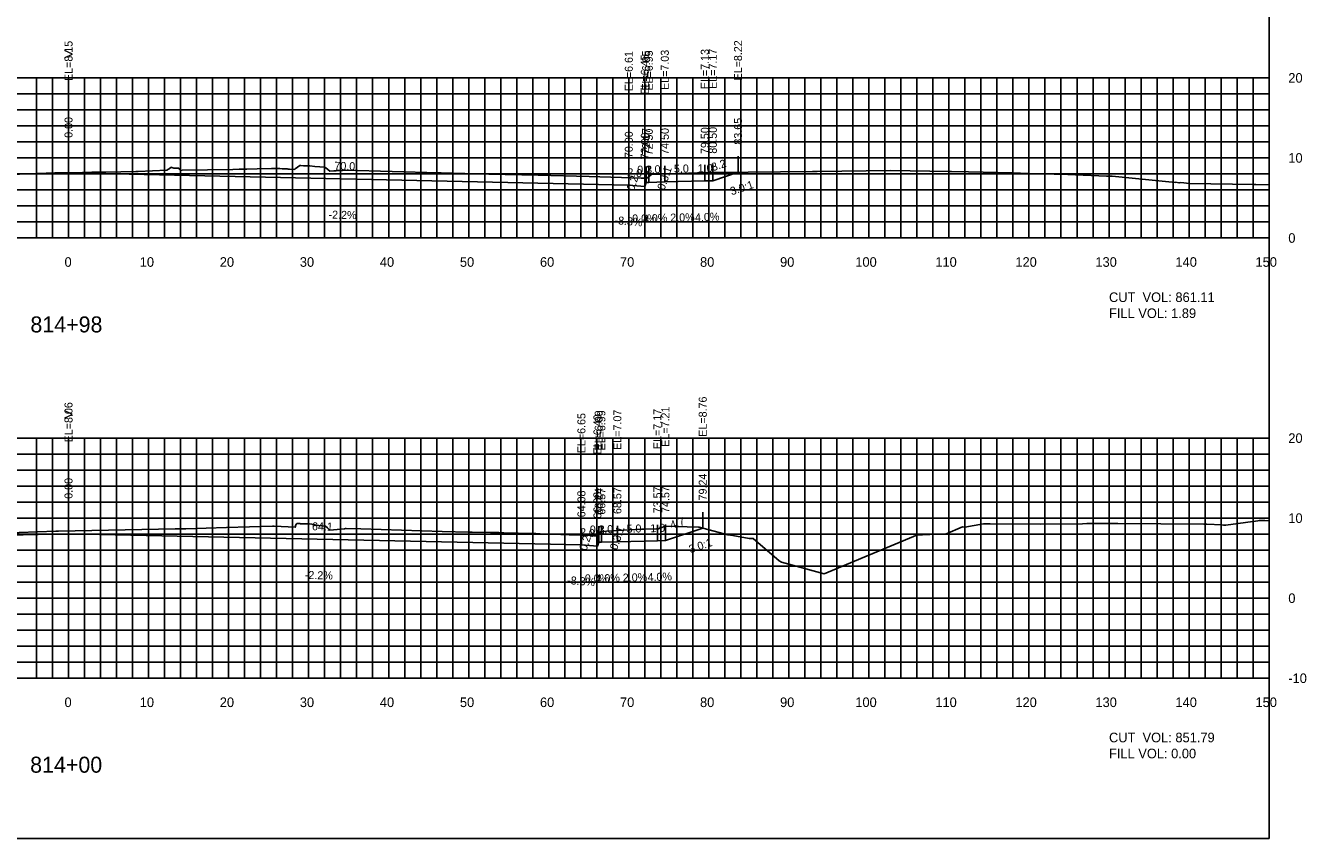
# Model space of a CAD drawing. Extents: x 1797419 to 1809236, y 248759 to 251512.
# Drawn here: x 1805005.6 to 1805165.7, y 250417.3 to 250518.8 of the extents above; entities that cross this region are included whole.
import ezdxf

# ---------------------------------------------------------------- set-up
doc = ezdxf.new("R2010")
doc.units = 0
for name, color, linetype in [('1', 7, 'Continuous'), ('10', 7, 'Continuous'), ('3', 7, 'Continuous'), ('31', 7, 'Continuous'), ('4', 7, 'Continuous'), ('60', 7, 'Continuous'), ('ANNO-TXT', 7, 'Continuous'), ('CL-CNST', 7, 'Continuous'), ('Level 62', 7, 'Continuous'), ('M-ROADS', 7, 'Continuous')]:
    doc.layers.add(name, color=color, linetype=linetype)

msp = doc.modelspace()

# ---------------------------------------------------------------- linework, layer by layer
for p, q in [((1805011, 250500.41), (1805011, 250502.41)), ((1805083.17, 250499.2), (1805083.17, 250501.2)), ((1805083.5, 250499.2), (1805083.5, 250501.2)), ((1805085.5, 250499.28), (1805085.5, 250501.28)), ((1805090.5, 250499.38), (1805090.5, 250501.38)), ((1805091.5, 250499.42), (1805091.5, 250501.42)), ((1805094.65, 250500.47), (1805094.65, 250502.47)), ((1805081, 250498.87), (1805081, 250500.87)), ((1805083, 250498.7), (1805083, 250500.7)), ((1805090.24, 250456.02), (1805090.24, 250458.02)), ((1805011, 250455.32), (1805011, 250457.32)), ((1805077.24, 250454.24), (1805077.24, 250456.24)), ((1805077.57, 250454.24), (1805077.57, 250456.24)), ((1805079.57, 250454.32), (1805079.57, 250456.32)), ((1805084.57, 250454.42), (1805084.57, 250456.42)), ((1805085.57, 250454.46), (1805085.57, 250456.46)), ((1805075.08, 250453.91), (1805075.08, 250455.91)), ((1805077.08, 250453.74), (1805077.08, 250455.74))]:
    msp.add_line(p, q)
msp.add_lwpolyline([(1804861, 250417.26), (1805161, 250417.26), (1805161, 250607.26), (1804861, 250607.26)], close=True)
at = {"layer": '60'}
for p, q in [((1805161, 250492.26), (1805161, 250512.26)), ((1805161.06, 250512.26), (1805161, 250512.26)), ((1805161.06, 250502.26), (1805161, 250502.26)), ((1804861, 250492.26), (1805161, 250492.26)), ((1805011, 250492.2), (1805011, 250492.26)), ((1805021, 250492.2), (1805021, 250492.26)), ((1805031, 250492.2), (1805031, 250492.26)), ((1805041, 250492.2), (1805041, 250492.26)), ((1805051, 250492.2), (1805051, 250492.26)), ((1805061, 250492.2), (1805061, 250492.26)), ((1805071, 250492.2), (1805071, 250492.26)), ((1805081, 250492.2), (1805081, 250492.26)), ((1805091, 250492.2), (1805091, 250492.26)), ((1805101, 250492.2), (1805101, 250492.26)), ((1805111, 250492.2), (1805111, 250492.26)), ((1805121, 250492.2), (1805121, 250492.26)), ((1805131, 250492.2), (1805131, 250492.26)), ((1805141, 250492.2), (1805141, 250492.26)), ((1805151, 250492.2), (1805151, 250492.26)), ((1805161, 250492.2), (1805161, 250492.26)), ((1805161.06, 250492.26), (1805161, 250492.26)), ((1805161, 250437.26), (1805161, 250467.26)), ((1805161.06, 250467.26), (1805161, 250467.26)), ((1805161.06, 250457.26), (1805161, 250457.26)), ((1805161.06, 250447.26), (1805161, 250447.26)), ((1804861, 250437.26), (1805161, 250437.26)), ((1805011, 250437.2), (1805011, 250437.26)), ((1805021, 250437.2), (1805021, 250437.26)), ((1805031, 250437.2), (1805031, 250437.26)), ((1805041, 250437.2), (1805041, 250437.26)), ((1805051, 250437.2), (1805051, 250437.26)), ((1805061, 250437.2), (1805061, 250437.26)), ((1805071, 250437.2), (1805071, 250437.26)), ((1805081, 250437.2), (1805081, 250437.26)), ((1805091, 250437.2), (1805091, 250437.26)), ((1805101, 250437.2), (1805101, 250437.26)), ((1805111, 250437.2), (1805111, 250437.26)), ((1805121, 250437.2), (1805121, 250437.26)), ((1805131, 250437.2), (1805131, 250437.26)), ((1805141, 250437.2), (1805141, 250437.26)), ((1805151, 250437.2), (1805151, 250437.26)), ((1805161, 250437.2), (1805161, 250437.26)), ((1805161.06, 250437.26), (1805161, 250437.26))]:
    msp.add_line(p, q, dxfattribs=at)
at = {"layer": 'CL-CNST'}
for points in [[(1804919.46, 250503.2), (1804930.5, 250499.52), (1804938.5, 250499.2), (1804938.83, 250499.2), (1804939, 250498.7), (1804941, 250498.87), (1805011, 250500.41), (1805081, 250498.87), (1805083, 250498.7), (1805083.17, 250499.2), (1805083.5, 250499.2), (1805085.5, 250499.28), (1805090.5, 250499.38), (1805091.5, 250499.42), (1805094.65, 250500.47)], [(1804920.46, 250457.78), (1804930.5, 250454.43), (1804938.5, 250454.11), (1804938.83, 250454.11), (1804939, 250453.61), (1804941, 250453.78), (1805011, 250455.32), (1805075.08, 250453.91), (1805077.08, 250453.74), (1805077.24, 250454.24), (1805077.57, 250454.24), (1805079.57, 250454.32), (1805084.57, 250454.42), (1805085.57, 250454.46), (1805090.24, 250456.02)]]:
    msp.add_lwpolyline(points, dxfattribs=at)
at = {"layer": 'Level 62'}
for p, q in [((1804861, 250512.26), (1805161, 250512.26)), ((1805007, 250492.26), (1805007, 250512.26)), ((1805009, 250492.26), (1805009, 250512.26)), ((1805011, 250492.26), (1805011, 250512.26)), ((1805013, 250492.26), (1805013, 250512.26)), ((1805015, 250492.26), (1805015, 250512.26)), ((1805017, 250492.26), (1805017, 250512.26)), ((1805019, 250492.26), (1805019, 250512.26)), ((1805021, 250492.26), (1805021, 250512.26)), ((1805023, 250492.26), (1805023, 250512.26)), ((1805025, 250492.26), (1805025, 250512.26)), ((1805027, 250492.26), (1805027, 250512.26)), ((1805029, 250492.26), (1805029, 250512.26)), ((1805031, 250492.26), (1805031, 250512.26)), ((1805033, 250492.26), (1805033, 250512.26)), ((1805035, 250492.26), (1805035, 250512.26)), ((1805037, 250492.26), (1805037, 250512.26)), ((1805039, 250492.26), (1805039, 250512.26)), ((1805041, 250492.26), (1805041, 250512.26)), ((1805043, 250492.26), (1805043, 250512.26)), ((1805045, 250492.26), (1805045, 250512.26)), ((1805047, 250492.26), (1805047, 250512.26)), ((1805049, 250492.26), (1805049, 250512.26)), ((1805051, 250492.26), (1805051, 250512.26)), ((1805053, 250492.26), (1805053, 250512.26)), ((1805055, 250492.26), (1805055, 250512.26)), ((1805057, 250492.26), (1805057, 250512.26)), ((1805059, 250492.26), (1805059, 250512.26)), ((1805061, 250492.26), (1805061, 250512.26)), ((1805063, 250492.26), (1805063, 250512.26)), ((1805065, 250492.26), (1805065, 250512.26)), ((1805067, 250492.26), (1805067, 250512.26)), ((1805069, 250492.26), (1805069, 250512.26)), ((1805071, 250492.26), (1805071, 250512.26)), ((1805073, 250492.26), (1805073, 250512.26)), ((1805075, 250492.26), (1805075, 250512.26)), ((1805077, 250492.26), (1805077, 250512.26)), ((1805079, 250492.26), (1805079, 250512.26)), ((1805081, 250492.26), (1805081, 250512.26)), ((1805083, 250492.26), (1805083, 250512.26)), ((1805085, 250492.26), (1805085, 250512.26)), ((1805087, 250492.26), (1805087, 250512.26)), ((1805089, 250492.26), (1805089, 250512.26)), ((1805091, 250492.26), (1805091, 250512.26)), ((1805093, 250492.26), (1805093, 250512.26)), ((1805095, 250492.26), (1805095, 250512.26)), ((1805097, 250492.26), (1805097, 250512.26)), ((1805099, 250492.26), (1805099, 250512.26)), ((1805101, 250492.26), (1805101, 250512.26)), ((1805103, 250492.26), (1805103, 250512.26)), ((1805105, 250492.26), (1805105, 250512.26)), ((1805107, 250492.26), (1805107, 250512.26)), ((1805109, 250492.26), (1805109, 250512.26)), ((1805111, 250492.26), (1805111, 250512.26)), ((1805113, 250492.26), (1805113, 250512.26)), ((1805115, 250492.26), (1805115, 250512.26)), ((1805117, 250492.26), (1805117, 250512.26)), ((1805119, 250492.26), (1805119, 250512.26)), ((1805121, 250492.26), (1805121, 250512.26)), ((1805123, 250492.26), (1805123, 250512.26)), ((1805125, 250492.26), (1805125, 250512.26)), ((1805127, 250492.26), (1805127, 250512.26)), ((1805129, 250492.26), (1805129, 250512.26)), ((1805131, 250492.26), (1805131, 250512.26)), ((1805133, 250492.26), (1805133, 250512.26)), ((1805135, 250492.26), (1805135, 250512.26)), ((1805137, 250492.26), (1805137, 250512.26)), ((1805139, 250492.26), (1805139, 250512.26)), ((1805141, 250492.26), (1805141, 250512.26)), ((1805143, 250492.26), (1805143, 250512.26)), ((1805145, 250492.26), (1805145, 250512.26)), ((1805147, 250492.26), (1805147, 250512.26)), ((1805149, 250492.26), (1805149, 250512.26)), ((1805151, 250492.26), (1805151, 250512.26)), ((1805153, 250492.26), (1805153, 250512.26)), ((1805155, 250492.26), (1805155, 250512.26)), ((1805157, 250492.26), (1805157, 250512.26)), ((1805159, 250492.26), (1805159, 250512.26)), ((1805161, 250492.26), (1805161, 250512.26)), ((1804861, 250510.26), (1805161, 250510.26)), ((1804861, 250508.26), (1805161, 250508.26)), ((1804861, 250506.26), (1805161, 250506.26)), ((1804861, 250504.26), (1805161, 250504.26)), ((1804861, 250502.26), (1805161, 250502.26)), ((1804861, 250500.26), (1805161, 250500.26)), ((1804861, 250498.26), (1805161, 250498.26)), ((1804861, 250496.26), (1805161, 250496.26)), ((1804861, 250494.26), (1805161, 250494.26)), ((1804861, 250492.26), (1805161, 250492.26)), ((1804861, 250467.26), (1805161, 250467.26)), ((1805007, 250437.26), (1805007, 250467.26)), ((1805009, 250437.26), (1805009, 250467.26)), ((1805011, 250437.26), (1805011, 250467.26)), ((1805013, 250437.26), (1805013, 250467.26)), ((1805015, 250437.26), (1805015, 250467.26)), ((1805017, 250437.26), (1805017, 250467.26)), ((1805019, 250437.26), (1805019, 250467.26)), ((1805021, 250437.26), (1805021, 250467.26)), ((1805023, 250437.26), (1805023, 250467.26)), ((1805025, 250437.26), (1805025, 250467.26)), ((1805027, 250437.26), (1805027, 250467.26)), ((1805029, 250437.26), (1805029, 250467.26)), ((1805031, 250437.26), (1805031, 250467.26)), ((1805033, 250437.26), (1805033, 250467.26)), ((1805035, 250437.26), (1805035, 250467.26)), ((1805037, 250437.26), (1805037, 250467.26)), ((1805039, 250437.26), (1805039, 250467.26)), ((1805041, 250437.26), (1805041, 250467.26)), ((1805043, 250437.26), (1805043, 250467.26)), ((1805045, 250437.26), (1805045, 250467.26)), ((1805047, 250437.26), (1805047, 250467.26)), ((1805049, 250437.26), (1805049, 250467.26)), ((1805051, 250437.26), (1805051, 250467.26)), ((1805053, 250437.26), (1805053, 250467.26)), ((1805055, 250437.26), (1805055, 250467.26)), ((1805057, 250437.26), (1805057, 250467.26)), ((1805059, 250437.26), (1805059, 250467.26)), ((1805061, 250437.26), (1805061, 250467.26)), ((1805063, 250437.26), (1805063, 250467.26)), ((1805065, 250437.26), (1805065, 250467.26)), ((1805067, 250437.26), (1805067, 250467.26)), ((1805069, 250437.26), (1805069, 250467.26)), ((1805071, 250437.26), (1805071, 250467.26)), ((1805073, 250437.26), (1805073, 250467.26)), ((1805075, 250437.26), (1805075, 250467.26)), ((1805077, 250437.26), (1805077, 250467.26)), ((1805079, 250437.26), (1805079, 250467.26)), ((1805081, 250437.26), (1805081, 250467.26)), ((1805083, 250437.26), (1805083, 250467.26)), ((1805085, 250437.26), (1805085, 250467.26)), ((1805087, 250437.26), (1805087, 250467.26)), ((1805089, 250437.26), (1805089, 250467.26)), ((1805091, 250437.26), (1805091, 250467.26)), ((1805093, 250437.26), (1805093, 250467.26)), ((1805095, 250437.26), (1805095, 250467.26)), ((1805097, 250437.26), (1805097, 250467.26)), ((1805099, 250437.26), (1805099, 250467.26)), ((1805101, 250437.26), (1805101, 250467.26)), ((1805103, 250437.26), (1805103, 250467.26)), ((1805105, 250437.26), (1805105, 250467.26)), ((1805107, 250437.26), (1805107, 250467.26)), ((1805109, 250437.26), (1805109, 250467.26)), ((1805111, 250437.26), (1805111, 250467.26)), ((1805113, 250437.26), (1805113, 250467.26)), ((1805115, 250437.26), (1805115, 250467.26)), ((1805117, 250437.26), (1805117, 250467.26)), ((1805119, 250437.26), (1805119, 250467.26)), ((1805121, 250437.26), (1805121, 250467.26)), ((1805123, 250437.26), (1805123, 250467.26)), ((1805125, 250437.26), (1805125, 250467.26)), ((1805127, 250437.26), (1805127, 250467.26)), ((1805129, 250437.26), (1805129, 250467.26)), ((1805131, 250437.26), (1805131, 250467.26)), ((1805133, 250437.26), (1805133, 250467.26)), ((1805135, 250437.26), (1805135, 250467.26)), ((1805137, 250437.26), (1805137, 250467.26)), ((1805139, 250437.26), (1805139, 250467.26)), ((1805141, 250437.26), (1805141, 250467.26)), ((1805143, 250437.26), (1805143, 250467.26)), ((1805145, 250437.26), (1805145, 250467.26)), ((1805147, 250437.26), (1805147, 250467.26)), ((1805149, 250437.26), (1805149, 250467.26)), ((1805151, 250437.26), (1805151, 250467.26)), ((1805153, 250437.26), (1805153, 250467.26)), ((1805155, 250437.26), (1805155, 250467.26)), ((1805157, 250437.26), (1805157, 250467.26)), ((1805159, 250437.26), (1805159, 250467.26)), ((1805161, 250437.26), (1805161, 250467.26)), ((1804861, 250465.26), (1805161, 250465.26)), ((1804861, 250463.26), (1805161, 250463.26)), ((1804861, 250461.26), (1805161, 250461.26)), ((1804861, 250459.26), (1805161, 250459.26)), ((1804861, 250457.26), (1805161, 250457.26)), ((1804861, 250455.26), (1805161, 250455.26)), ((1804861, 250453.26), (1805161, 250453.26)), ((1804861, 250451.26), (1805161, 250451.26)), ((1804861, 250449.26), (1805161, 250449.26)), ((1804861, 250447.26), (1805161, 250447.26)), ((1804861, 250445.26), (1805161, 250445.26)), ((1804861, 250443.26), (1805161, 250443.26)), ((1804861, 250441.26), (1805161, 250441.26)), ((1804861, 250439.26), (1805161, 250439.26)), ((1804861, 250437.26), (1805161, 250437.26))]:
    msp.add_line(p, q, dxfattribs=at)
at = {"layer": 'M-ROADS'}
for points in [[(1805000.44, 250500.08), (1805009.31, 250500.38), (1805010.87, 250500.41), (1805012.76, 250500.44), (1805013.41, 250500.46), (1805013.92, 250500.47), (1805014.7, 250500.48), (1805015.26, 250500.49), (1805015.26, 250500.49), (1805015.68, 250500.49), (1805019.39, 250500.55), (1805019.71, 250500.55), (1805023.28, 250500.74), (1805023.7, 250501), (1805023.8, 250501.1), (1805024.14, 250500.99), (1805024.76, 250500.98), (1805024.77, 250500.97), (1805024.77, 250500.93), (1805024.77, 250500.94), (1805024.78, 250500.95), (1805024.79, 250500.97), (1805024.79, 250500.98), (1805024.8, 250500.95), (1805024.81, 250500.91), (1805024.82, 250500.87), (1805024.82, 250500.87), (1805024.84, 250500.85), (1805024.86, 250500.83), (1805024.86, 250500.83), (1805024.88, 250500.8), (1805024.92, 250500.76), (1805024.94, 250500.74), (1805024.96, 250500.73), (1805024.99, 250500.72), (1805025.01, 250500.72), (1805025.02, 250500.72), (1805025.03, 250500.71), (1805025.21, 250500.73), (1805031.55, 250500.83), (1805032.31, 250500.85), (1805033.29, 250500.87), (1805034.58, 250500.89), (1805036.37, 250500.92), (1805037.12, 250500.94), (1805037.39, 250500.92), (1805037.68, 250500.91), (1805037.89, 250500.9), (1805038.05, 250500.89), (1805038.17, 250500.89), (1805038.27, 250500.88), (1805038.35, 250500.88), (1805038.42, 250500.87), (1805038.47, 250500.87), (1805038.52, 250500.87), (1805038.57, 250500.87), (1805038.6, 250500.87), (1805039.23, 250500.83), (1805039.31, 250500.89), (1805039.33, 250500.89), (1805039.89, 250501.32), (1805039.92, 250501.3), (1805040.04, 250501.3), (1805040.35, 250501.26), (1805040.46, 250501.26), (1805040.68, 250501.26), (1805040.82, 250501.26), (1805041.02, 250501.26), (1805041.17, 250501.26), (1805041.77, 250501.21), (1805042.4, 250501.15), (1805043.06, 250501.09), (1805043.13, 250501.02), (1805043.63, 250500.6), (1805044.14, 250500.65), (1805044.17, 250500.65), (1805044.2, 250500.66), (1805044.24, 250500.66), (1805044.29, 250500.66), (1805044.34, 250500.66), (1805044.4, 250500.66), (1805044.47, 250500.67), (1805044.56, 250500.67), (1805044.66, 250500.68), (1805044.8, 250500.68), (1805044.98, 250500.69), (1805045.22, 250500.7), (1805045.57, 250500.72), (1805045.57, 250500.72), (1805045.63, 250500.72), (1805057.23, 250500.4), (1805057.57, 250500.38), (1805063.5, 250500.25), (1805069.68, 250500.11), (1805076.04, 250499.93), (1805080.09, 250499.81), (1805082.56, 250499.73), (1805083.09, 250499.75), (1805083.09, 250499.75), (1805083.15, 250499.75), (1805083.16, 250499.75), (1805083.18, 250499.75), (1805083.19, 250499.75), (1805083.2, 250499.75), (1805083.2, 250499.75), (1805083.21, 250499.75), (1805083.21, 250499.75), (1805083.21, 250499.75), (1805083.22, 250499.75), (1805083.22, 250499.75), (1805083.26, 250499.75), (1805083.83, 250500.19), (1805083.84, 250500.2), (1805090.77, 250500.43), (1805090.89, 250500.43), (1805090.9, 250500.32), (1805090.9, 250500.44), (1805090.98, 250500.44), (1805090.99, 250500.44), (1805091.03, 250500.44), (1805091.9, 250500.44), (1805103.94, 250500.57), (1805104.02, 250500.57), (1805104.54, 250500.58), (1805113.72, 250500.67), (1805121.02, 250500.56), (1805121.3, 250500.56), (1805123.43, 250500.52), (1805128.96, 250500.4), (1805131.96, 250500.28), (1805132.44, 250500.27), (1805132.54, 250500.27), (1805134.15, 250500.23), (1805135.85, 250500.21), (1805140.69, 250499.99), (1805141.41, 250499.97), (1805149.29, 250499.2), (1805149.34, 250499.22), (1805149.73, 250499.15), (1805149.8, 250499.14), (1805149.98, 250499.21), (1805151.07, 250499.05), (1805159.1, 250498.93), (1805159.33, 250498.93), (1805161, 250498.9)], [(1804997.91, 250455.23), (1805009.41, 250455.62), (1805009.74, 250455.63), (1805024.31, 250455.92), (1805025.67, 250455.94), (1805030.72, 250456.09), (1805036.5, 250456.25), (1805036.58, 250456.25), (1805036.7, 250456.24), (1805039.33, 250456.12), (1805039.38, 250456.41), (1805039.54, 250456.6), (1805039.71, 250456.6), (1805039.79, 250456.6), (1805039.9, 250456.6), (1805040, 250456.57), (1805040.03, 250456.57), (1805040.13, 250456.55), (1805040.38, 250456.54), (1805040.62, 250456.53), (1805040.73, 250456.54), (1805040.97, 250456.54), (1805041.09, 250456.54), (1805041.38, 250456.5), (1805042.26, 250456.36), (1805043.1, 250456.26), (1805043.35, 250456.05), (1805043.65, 250455.77), (1805045.5, 250455.94), (1805045.59, 250455.95), (1805045.68, 250455.97), (1805047.54, 250455.91), (1805057.68, 250455.59), (1805060.96, 250455.52), (1805061.45, 250455.52), (1805063.73, 250455.47), (1805063.74, 250455.47), (1805064.77, 250455.45), (1805065.37, 250455.44), (1805068.99, 250455.35), (1805069.37, 250455.34), (1805069.94, 250455.32), (1805070.95, 250455.28), (1805071.47, 250455.27), (1805073.57, 250455.19), (1805076.59, 250455.1), (1805076.59, 250455.09), (1805076.61, 250455.06), (1805076.61, 250455.06), (1805076.95, 250455.06), (1805077.17, 250455.31), (1805077.48, 250455.61), (1805082.6, 250455.87), (1805082.88, 250455.88), (1805084.48, 250455.92), (1805084.53, 250455.92), (1805084.6, 250455.92), (1805084.73, 250455.94), (1805084.85, 250456), (1805084.95, 250455.99), (1805085.5, 250456.24), (1805089.73, 250456.14), (1805089.78, 250456.14), (1805093.39, 250455.18), (1805093.98, 250455.08), (1805096.05, 250454.7), (1805096.16, 250454.71), (1805096.56, 250454.73), (1805099.77, 250451.94), (1805100.06, 250451.76), (1805105.39, 250450.3), (1805117.09, 250455.17), (1805117.63, 250455.17), (1805117.71, 250455.17), (1805119.57, 250455.24), (1805120.49, 250455.28), (1805120.58, 250455.28), (1805122.71, 250456.18), (1805122.99, 250456.14), (1805125.31, 250456.54), (1805126.14, 250456.54), (1805132.47, 250456.49), (1805137.7, 250456.57), (1805138.22, 250456.59), (1805138.24, 250456.59), (1805138.68, 250456.58), (1805138.7, 250456.58), (1805140.24, 250456.61), (1805142.08, 250456.6), (1805152.85, 250456.49), (1805153.24, 250456.5), (1805155.1, 250456.41), (1805155.3, 250456.4), (1805155.59, 250456.38), (1805159.61, 250456.94), (1805159.78, 250456.98), (1805159.87, 250456.98), (1805160.09, 250456.98), (1805160.34, 250456.98), (1805160.46, 250456.98), (1805160.48, 250456.98), (1805161, 250456.94)]]:
    msp.add_lwpolyline(points, dxfattribs=at)

# ---------------------------------------------------------------- texts
for s, rotation, p in [('0.3:1', 71.5647, (1805085.46, 250498.16)), ('3.0:1', 18.4349, (1805093.86, 250497.58)), ('0.3:1', 71.5647, (1805079.53, 250453.2)), ('3.0:1', 18.4349, (1805088.7, 250452.87))]:
    msp.add_text(s, height=1, rotation=rotation).set_placement(p)
at = {"layer": '1'}
for s, p in [('814+98', (1805006.24, 250480.46)), ('814+00', (1805006.21, 250425.46))]:
    msp.add_text(s, height=2, dxfattribs=at).set_placement(p)
at = {"layer": '10'}
for s, p in [('0', (1805010.5, 250488.66)), ('10', (1805019.9, 250488.66)), ('20', (1805029.9, 250488.66)), ('30', (1805039.9, 250488.66)), ('40', (1805049.9, 250488.66)), ('50', (1805059.9, 250488.66)), ('60', (1805069.9, 250488.66)), ('70', (1805079.9, 250488.66)), ('80', (1805089.9, 250488.66)), ('90', (1805099.9, 250488.66)), ('100', (1805109.3, 250488.66)), ('110', (1805119.3, 250488.66)), ('120', (1805129.3, 250488.66)), ('130', (1805139.3, 250488.66)), ('140', (1805149.3, 250488.66)), ('150', (1805159.3, 250488.66)), ('0', (1805010.5, 250433.66)), ('10', (1805019.9, 250433.66)), ('20', (1805029.9, 250433.66)), ('30', (1805039.9, 250433.66)), ('40', (1805049.9, 250433.66)), ('50', (1805059.9, 250433.66)), ('60', (1805069.9, 250433.66)), ('70', (1805079.9, 250433.66)), ('80', (1805089.9, 250433.66)), ('90', (1805099.9, 250433.66)), ('100', (1805109.3, 250433.66)), ('110', (1805119.3, 250433.66)), ('120', (1805129.3, 250433.66)), ('130', (1805139.3, 250433.66)), ('140', (1805149.3, 250433.66)), ('150', (1805159.3, 250433.66))]:
    msp.add_text(s, height=1.2, dxfattribs=at).set_placement(p)
at = {"layer": '3'}
for s, p in [('EL=8.15', (1805011.5, 250511.87)), ('EL=6.61', (1805081.5, 250510.59)), ('EL=6.95', (1805083.67, 250510.67)), ('EL=6.95', (1805084, 250510.67)), ('EL=7.03', (1805086, 250510.75)), ('EL=7.13', (1805091, 250510.85)), ('EL=7.17', (1805092, 250510.89)), ('EL=8.22', (1805095.15, 250511.94)), ('EL=6.45', (1805083.5, 250510.17)), ('0.00', (1805011.5, 250504.77)), ('72.17', (1805083.67, 250502.65)), ('72.50', (1805084, 250502.57)), ('74.50', (1805086, 250502.65)), ('79.50', (1805091, 250502.75)), ('80.50', (1805092, 250502.79)), ('83.65', (1805095.15, 250503.92)), ('70.00', (1805081.5, 250502.24)), ('72.00', (1805083.5, 250502.07)), ('EL=8.76', (1805090.74, 250467.43)), ('EL=8.06', (1805011.5, 250466.73)), ('EL=6.99', (1805077.74, 250465.71)), ('EL=6.99', (1805078.07, 250465.71)), ('EL=7.07', (1805080.07, 250465.79)), ('EL=7.17', (1805085.07, 250465.89)), ('EL=7.21', (1805086.07, 250466.18)), ('EL=6.65', (1805075.58, 250465.37)), ('EL=6.49', (1805077.58, 250465.21)), ('79.24', (1805090.74, 250459.47)), ('0.00', (1805011.5, 250459.68)), ('66.24', (1805077.74, 250457.69)), ('66.57', (1805078.07, 250457.69)), ('68.57', (1805080.07, 250457.77)), ('73.57', (1805085.07, 250457.87)), ('74.57', (1805086.07, 250457.91)), ('64.08', (1805075.58, 250457.36)), ('66.08', (1805077.58, 250457.19))]:
    msp.add_text(s, height=1, rotation=90, dxfattribs=at).set_placement(p)
at = {"layer": '31'}
for s, p in [('20', (1805163.4, 250511.66)), ('10', (1805163.4, 250501.66)), ('0', (1805163.4, 250491.66)), ('20', (1805163.4, 250466.66)), ('10', (1805163.4, 250456.66)), ('0', (1805163.4, 250446.66)), ('-10', (1805163.4, 250436.66))]:
    msp.add_text(s, height=1.2, dxfattribs=at).set_placement(p)
at = {"layer": '4'}
for s, rotation, p in [('70.0', 358.7397, (1805044.21, 250500.78)), ('2.0', 355.2364, (1805080.77, 250499.99)), ('2.0', 2.2906, (1805083.13, 250500.29)), ('5.0', 1.1458, (1805086.65, 250500.41)), ('1.0', 2.2906, (1805089.63, 250500.45)), ('3.2', 18.4349, (1805091.51, 250500.59)), ('0.2', 71.5647, (1805081.64, 250498.08)), ('-2.2%', 358.7397, (1805043.48, 250494.69)), ('-8.3%', 355.2364, (1805079.19, 250494)), ('4.0%', 2.2906, (1805082.79, 250494.17)), ('2.0%', 1.1458, (1805086.19, 250494.3)), ('4.0%', 2.2906, (1805089.29, 250494.33)), ('64.1', 358.7397, (1805041.41, 250455.75)), ('2.0', 2.2906, (1805077.21, 250455.33)), ('5.0', 1.1458, (1805080.73, 250455.44)), ('1.0', 2.2906, (1805083.71, 250455.49)), ('4.7', 18.4349, (1805086.34, 250455.88)), ('0.2', 71.5647, (1805075.71, 250453.12)), ('2.0', 355.2364, (1805074.85, 250455.03)), ('-2.2%', 358.7397, (1805040.52, 250449.67)), ('-8.3%', 355.2364, (1805073.26, 250449.04)), ('4.0%', 2.2906, (1805076.86, 250449.21)), ('2.0%', 1.1458, (1805080.26, 250449.33)), ('4.0%', 2.2906, (1805083.36, 250449.37))]:
    msp.add_text(s, height=1, rotation=rotation, dxfattribs=at).set_placement(p)
for s, p in [('0.3', (1805082.05, 250500.3)), ('0.0%', (1805081.42, 250494.2)), ('0.3', (1805076.13, 250455.34)), ('0.0%', (1805075.5, 250449.24))]:
    msp.add_text(s, height=1, dxfattribs=at).set_placement(p)
at = {"layer": '60'}
for p in [(1805010.39, 250514.51), (1805010.39, 250469.51)]:
    msp.add_text('>', height=1.5, dxfattribs=at).set_placement(p)
at = {"layer": 'ANNO-TXT'}
for s, p in [('CUT  VOL: 861.11', (1805141, 250484.26)), ('FILL VOL: 1.89', (1805141, 250482.26)), ('CUT  VOL: 851.79', (1805141, 250429.26)), ('FILL VOL: 0.00', (1805141, 250427.26))]:
    msp.add_text(s, height=1.2, dxfattribs=at).set_placement(p)

doc.saveas('drawing.dxf')
